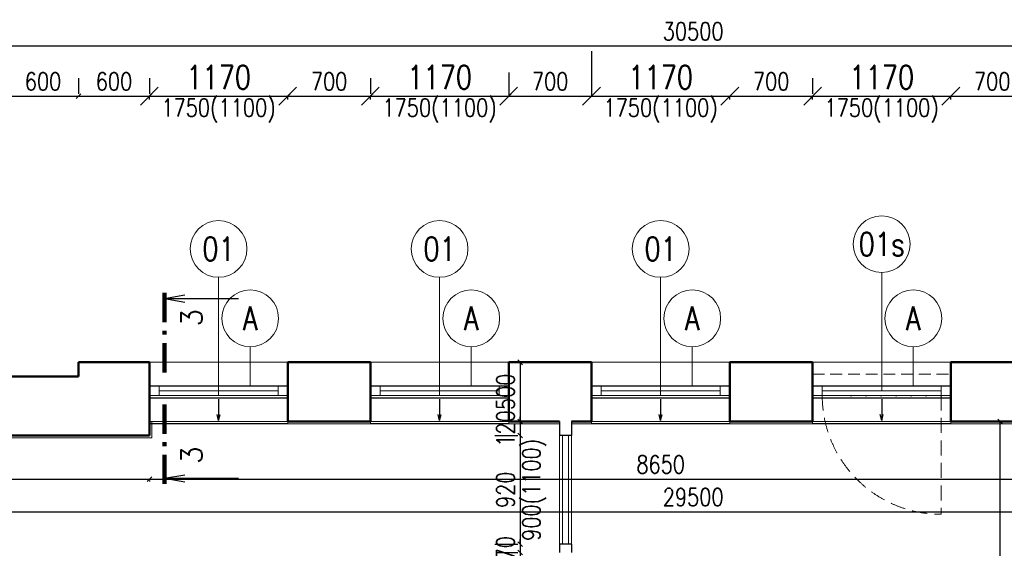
# Model space of a CAD drawing. Header units: millimetres. Extents: x -238874 to 551972, y -298952 to 658415.
# Tile 614 of 656: x 62200 to 70530, y 328753 to 333227. Entities that reach past the tile are written whole.
import ezdxf
from ezdxf.enums import TextEntityAlignment as Align

# ---------------------------------------------------------------- set-up
doc = ezdxf.new("R2010")
doc.units = ezdxf.units.MM
doc.header["$LTSCALE"] = 20
for name, pattern in [('DASHED', [0.75, 0.5, -0.25]), ('DOT', [6.35, 0, -6.35]), ('HIDDEN', [9.525, 6.35, -3.175])]:
    doc.linetypes.add(name, pattern=pattern)
for name, color, linetype in [('00_HEDVIKA _KRESBA', 1, 'Continuous'), ('ALP', 141, 'Continuous'), ('KOTY', 8, 'Continuous')]:
    doc.layers.add(name, color=color, linetype=linetype)
doc.layers.add('00_HEDVIKA_DEMOLICE', color=2, linetype='Continuous', lineweight=30, transparency=0.3)
doc.layers.add('CKOKNA OTEVÍRÁNÍ', color=51, linetype='HIDDEN', lineweight=18, transparency=0.5)
for name, color, linetype, lineweight in [('00_HEDVIKA_OBRYS', 1, 'Continuous', 50), ('CKBUBLINY', 1, 'Continuous', 18), ('CKBUBLINY DEMOLICE', 4, 'Continuous', 18), ('CKBUBLINY_POPIS', 3, 'Continuous', 25), ('CKKOTY', 3, 'Continuous', 18), ('CKOKNA', 30, 'Continuous', 18), ('CKSYMBOLY', 21, 'Continuous', 25), ('HEDVIKA_OKNA_PARAPET', 70, 'Continuous', 18), ('NOSNÉ', 8, 'Continuous', 50), ('PRUCHODY', 7, 'Continuous', 18)]:
    doc.layers.add(name, color=color, linetype=linetype, lineweight=lineweight)
doc.layers.add('CKDVERE_DORAZ', color=120, linetype='DOT', lineweight=25, plot=False)
doc.styles.add('SIMPLEX', font='SIMPLEX.shx', dxfattribs={"width": 0.8, "bigfont": 'CAD13.shx'})
doc.styles.get("Standard").update_dxf_attribs({"font": 'simplex.shx', "width": 0.8})
doc.dimstyles.new('CADKON', dxfattribs={"dimscale": 100, "dimtxt": 2, "dimasz": 1.5, "dimexe": 0, "dimexo": 2, "dimgap": 0.6, "dimtad": 1, "dimrnd": 1, "dimtxsty": 'Standard', "dimblk1": 'OBLIQUE', "dimblk2": 'OBLIQUE', "dimsah": 1, "dimcen": 2.5, "dimadec": 1, "dimazin": 2, "dimtfac": 1, "dimtix": 1, "dimtmove": 2, "dimatfit": 3, "dimldrblk": 'OPEN30', "dimfxl": 5, "dimtfill": 1, "dimtolj": 1, "dimarcsym": 0})
doc.dimstyles.new('CKA', dxfattribs={"dimtxt": 200, "dimasz": 40, "dimexe": 20, "dimexo": 0.2, "dimgap": 50, "dimtad": 1, "dimdec": 0, "dimrnd": 1, "dimzin": 0, "dimdsep": 46, "dimtxsty": 'Standard', "dimblk1": 'OBLIQUE', "dimblk2": 'OBLIQUE', "dimsah": 1, "dimcen": 0.09, "dimclrd": 253, "dimclre": 253, "dimclrt": 253, "dimadec": 0, "dimazin": 0, "dimtfac": 1, "dimtdec": 0, "dimtix": 1, "dimtmove": 2, "dimatfit": 3, "dimfxl": 1, "dimtolj": 1, "dimtzin": 0, "dimarcsym": 0})

# ---------------------------------------------------------------- blocks, each defined once
blk = doc.blocks.new('_OBLIQUE')
at = {"color": 0, "linetype": 'ByBlock'}
blk.add_line((-0.5, -0.5), (0.5, 0.5), dxfattribs=at)
blk = doc.blocks.new('*D3153')
at = {"layer": 'DEFPOINTS', "color": 0, "transparency": 16777216}
for p in [(82648, 329061.3), (53148, 328807), (82648, 328807)]:
    blk.add_point(p, dxfattribs=at)
at = {"layer": 'KOTY', "lineweight": -2, "transparency": 16777216}
for p, q in [((82648, 329187.8), (82648, 329081.3)), ((53148, 329061.3), (82648, 329061.3))]:
    blk.add_line(p, q, dxfattribs=at)
at = {"layer": 'KOTY', "lineweight": -2, "transparency": 16777216, "xscale": 40, "yscale": 40, "zscale": 40, "rotation": 180}
blk.add_blockref('_OBLIQUE', (53148, 329061.3), dxfattribs=at)
at = {"layer": 'KOTY', "lineweight": -2, "transparency": 16777216, "xscale": 40, "yscale": 40, "zscale": 40}
blk.add_blockref('_OBLIQUE', (82648, 329061.3), dxfattribs=at)
at = {"layer": 'KOTY', "transparency": 16777216, "insert": (67898, 329186.3), "char_height": 150, "attachment_point": 5, "style": 'SIMPLEX'}
blk.add_mtext('\\A1;29500', dxfattribs=at)
blk = doc.blocks.new('*D3155')
at = {"layer": 'DEFPOINTS', "color": 0, "transparency": 16777216}
for p in [(52648, 333003.2), (52648, 332230.8), (83148, 332230.8)]:
    blk.add_point(p, dxfattribs=at)
at = {"layer": 'KOTY', "lineweight": -2, "transparency": 16777216}
for p, q in [((52648, 332611.5), (52648, 333023.2)), ((83148, 333003.2), (52648, 333003.2))]:
    blk.add_line(p, q, dxfattribs=at)
at = {"layer": 'KOTY', "lineweight": -2, "transparency": 16777216, "xscale": 40, "yscale": 40, "zscale": 40, "rotation": 180}
blk.add_blockref('_OBLIQUE', (52648, 333003.2), dxfattribs=at)
at = {"layer": 'KOTY', "lineweight": -2, "transparency": 16777216, "xscale": 40, "yscale": 40, "zscale": 40}
blk.add_blockref('_OBLIQUE', (83148, 333003.2), dxfattribs=at)
at = {"layer": 'KOTY', "transparency": 16777216, "insert": (67898, 333128.2), "char_height": 150, "attachment_point": 5, "style": 'SIMPLEX'}
blk.add_mtext('\\A1;30500', dxfattribs=at)
blk = doc.blocks.new('*D3156')
at = {"layer": 'CKKOTY', "color": 0, "lineweight": -2, "transparency": 16777216}
for p, q in [((63298, 332550.8), (63298, 332579.3)), ((63298, 332579.3), (64468, 332579.3)), ((64468, 332550.8), (64468, 332579.3))]:
    blk.add_line(p, q, dxfattribs=at)
at = {"layer": 'DEFPOINTS', "color": 0, "transparency": 16777216}
for p in [(64468, 332579.3), (63298, 332350.8), (64468, 332350.8)]:
    blk.add_point(p, dxfattribs=at)
at = {"layer": 'CKKOTY', "color": 0, "lineweight": -2, "transparency": 16777216, "xscale": 150, "yscale": 150, "zscale": 150, "rotation": 180}
blk.add_blockref('_OBLIQUE', (63298, 332579.3), dxfattribs=at)
at = {"layer": 'CKKOTY', "color": 0, "lineweight": -2, "transparency": 16777216, "xscale": 150, "yscale": 150, "zscale": 150}
blk.add_blockref('_OBLIQUE', (64468, 332579.3), dxfattribs=at)
at = {"layer": 'CKKOTY', "color": 0, "transparency": 16777216, "insert": (63883, 332739.3), "char_height": 200, "attachment_point": 5, "bg_fill": 3, "box_fill_scale": 1.1, "bg_fill_color": 256, "bg_fill_true_color": 13158600, "bg_fill_transparency": 0}
blk.add_mtext('\\A1;1170', dxfattribs=at)
blk = doc.blocks.new('_Open30')
at = {"color": 0, "lineweight": -2}
for p, q in [((-1, 0.268), (0, 0)), ((0, 0), (-1, -0.268)), ((0, 0), (-1, 0))]:
    blk.add_line(p, q, dxfattribs=at)
blk = doc.blocks.new('*D3157')
at = {"layer": 'DEFPOINTS', "color": 0, "transparency": 16777216}
for p in [(63298, 329707), (71948, 329707), (71948, 329337.5)]:
    blk.add_point(p, dxfattribs=at)
at = {"layer": 'KOTY', "lineweight": -2, "transparency": 16777216}
for p, q in [((63298, 329337.5), (71948, 329337.5)), ((71948, 329326.2), (71948, 329317.5))]:
    blk.add_line(p, q, dxfattribs=at)
at = {"layer": 'KOTY', "lineweight": -2, "transparency": 16777216, "xscale": 40, "yscale": 40, "zscale": 40, "rotation": 180}
blk.add_blockref('_OBLIQUE', (63298, 329337.5), dxfattribs=at)
at = {"layer": 'KOTY', "lineweight": -2, "transparency": 16777216, "xscale": 40, "yscale": 40, "zscale": 40}
blk.add_blockref('_OBLIQUE', (71948, 329337.5), dxfattribs=at)
at = {"layer": 'KOTY', "transparency": 16777216, "insert": (67623, 329462.5), "char_height": 150, "attachment_point": 5, "style": 'SIMPLEX'}
blk.add_mtext('\\A1;8650', dxfattribs=at)
blk = doc.blocks.new('*D3161')
at = {"layer": 'DEFPOINTS', "color": 0, "transparency": 16777216}
for p in [(63298, 329707), (63298, 329337.5), (53148, 328807)]:
    blk.add_point(p, dxfattribs=at)
at = {"layer": 'KOTY', "lineweight": -2, "transparency": 16777216}
for p, q in [((53148, 329337.5), (63298, 329337.5)), ((63298, 329326.2), (63298, 329317.5))]:
    blk.add_line(p, q, dxfattribs=at)
at = {"layer": 'KOTY', "lineweight": -2, "transparency": 16777216, "xscale": 40, "yscale": 40, "zscale": 40, "rotation": 180}
blk.add_blockref('_OBLIQUE', (53148, 329337.5), dxfattribs=at)
at = {"layer": 'KOTY', "lineweight": -2, "transparency": 16777216, "xscale": 40, "yscale": 40, "zscale": 40}
blk.add_blockref('_OBLIQUE', (63298, 329337.5), dxfattribs=at)
at = {"layer": 'KOTY', "transparency": 16777216, "insert": (58223, 329462.5), "char_height": 150, "attachment_point": 5, "style": 'SIMPLEX'}
blk.add_mtext('\\A1;10150', dxfattribs=at)
blk = doc.blocks.new('*D3185')
at = {"layer": 'DEFPOINTS', "color": 0, "transparency": 16777216}
for p in [(63298, 332579.3), (62698, 332350.8), (63298, 332350.8)]:
    blk.add_point(p, dxfattribs=at)
at = {"layer": 'KOTY', "lineweight": -2, "transparency": 16777216}
for p, q in [((63298, 332731.5), (63298, 332599.3)), ((62698, 332579.3), (63298, 332579.3))]:
    blk.add_line(p, q, dxfattribs=at)
at = {"layer": 'KOTY', "lineweight": -2, "transparency": 16777216, "xscale": 40, "yscale": 40, "zscale": 40, "rotation": 180}
blk.add_blockref('_OBLIQUE', (62698, 332579.3), dxfattribs=at)
at = {"layer": 'KOTY', "lineweight": -2, "transparency": 16777216, "xscale": 40, "yscale": 40, "zscale": 40}
blk.add_blockref('_OBLIQUE', (63298, 332579.3), dxfattribs=at)
at = {"layer": 'KOTY', "transparency": 16777216, "insert": (62998, 332704.3), "char_height": 150, "attachment_point": 5, "style": 'SIMPLEX'}
blk.add_mtext('\\A1;600', dxfattribs=at)
blk = doc.blocks.new('*D3186')
at = {"layer": 'DEFPOINTS', "color": 0, "transparency": 16777216}
for p in [(62698, 332579.3), (62698, 332350.8), (62098, 332230.8)]:
    blk.add_point(p, dxfattribs=at)
at = {"layer": 'KOTY', "lineweight": -2, "transparency": 16777216}
for p, q in [((62698, 332731.5), (62698, 332599.3)), ((62098, 332579.3), (62698, 332579.3))]:
    blk.add_line(p, q, dxfattribs=at)
at = {"layer": 'KOTY', "lineweight": -2, "transparency": 16777216, "xscale": 40, "yscale": 40, "zscale": 40, "rotation": 180}
blk.add_blockref('_OBLIQUE', (62098, 332579.3), dxfattribs=at)
at = {"layer": 'KOTY', "lineweight": -2, "transparency": 16777216, "xscale": 40, "yscale": 40, "zscale": 40}
blk.add_blockref('_OBLIQUE', (62698, 332579.3), dxfattribs=at)
at = {"layer": 'KOTY', "transparency": 16777216, "insert": (62398, 332704.3), "char_height": 150, "attachment_point": 5, "style": 'SIMPLEX'}
blk.add_mtext('\\A1;600', dxfattribs=at)
blk = doc.blocks.new('*D3191')
at = {"layer": 'DEFPOINTS', "color": 0, "transparency": 16777216}
for p in [(66599.7, 329708), (66435.6, 328788), (66599.7, 328788)]:
    blk.add_point(p, dxfattribs=at)
at = {"layer": 'KOTY', "lineweight": -2, "transparency": 16777216}
for p, q in [((66435.6, 329708), (66435.6, 328788)), ((66218.9, 328788), (66415.6, 328788))]:
    blk.add_line(p, q, dxfattribs=at)
at = {"layer": 'KOTY', "lineweight": -2, "transparency": 16777216, "xscale": 40, "yscale": 40, "zscale": 40}
for p, rotation in [((66435.6, 329708), 90), ((66435.6, 328788), 270)]:
    blk.add_blockref('_OBLIQUE', p, dxfattribs=dict(at, rotation=rotation))
at = {"layer": 'KOTY', "transparency": 16777216, "insert": (66310.6, 329248), "char_height": 150, "attachment_point": 5, "rotation": 90, "style": 'SIMPLEX'}
blk.add_mtext('\\A1;920', dxfattribs=at)
blk = doc.blocks.new('*D3198')
at = {"layer": 'DEFPOINTS', "color": 0, "transparency": 16777216}
for p in [(66599.7, 328788), (66435.6, 328718), (66624.7, 328718)]:
    blk.add_point(p, dxfattribs=at)
at = {"layer": 'KOTY', "lineweight": -2, "transparency": 16777216}
for p, q in [((66435.6, 328788), (66435.6, 328828)), ((66435.6, 328788), (66435.6, 328718)), ((66243.9, 328718), (66415.6, 328718)), ((66435.6, 328718), (66435.6, 328678))]:
    blk.add_line(p, q, dxfattribs=at)
at = {"layer": 'KOTY', "lineweight": -2, "transparency": 16777216, "xscale": 40, "yscale": 40, "zscale": 40}
for p, rotation in [((66435.6, 328788), 270), ((66435.6, 328718), 90)]:
    blk.add_blockref('_OBLIQUE', p, dxfattribs=dict(at, rotation=rotation))
at = {"layer": 'KOTY', "transparency": 16777216, "insert": (66310.6, 328753), "char_height": 150, "attachment_point": 5, "rotation": 90, "style": 'SIMPLEX'}
blk.add_mtext('\\A1;70', dxfattribs=at)
blk = doc.blocks.new('*D3212')
at = {"layer": 'CKKOTY', "color": 0, "lineweight": -2, "transparency": 16777216}
for p, q in [((67038, 332779.3), (67038, 332579.3)), ((67038, 332579.3), (68208, 332579.3)), ((68208, 332550.8), (68208, 332579.3))]:
    blk.add_line(p, q, dxfattribs=at)
at = {"layer": 'DEFPOINTS', "color": 0, "transparency": 16777216}
for p in [(67038, 332579.3), (68208, 332579.3), (68208, 332350.8)]:
    blk.add_point(p, dxfattribs=at)
at = {"layer": 'CKKOTY', "color": 0, "lineweight": -2, "transparency": 16777216, "xscale": 150, "yscale": 150, "zscale": 150, "rotation": 180}
blk.add_blockref('_OBLIQUE', (67038, 332579.3), dxfattribs=at)
at = {"layer": 'CKKOTY', "color": 0, "lineweight": -2, "transparency": 16777216, "xscale": 150, "yscale": 150, "zscale": 150}
blk.add_blockref('_OBLIQUE', (68208, 332579.3), dxfattribs=at)
at = {"layer": 'CKKOTY', "color": 0, "transparency": 16777216, "insert": (67623, 332739.3), "char_height": 200, "attachment_point": 5, "bg_fill": 3, "box_fill_scale": 1.1, "bg_fill_color": 256, "bg_fill_true_color": 13158600, "bg_fill_transparency": 0}
blk.add_mtext('\\A1;1170', dxfattribs=at)
blk = doc.blocks.new('*D3213')
at = {"layer": 'DEFPOINTS', "color": 0, "transparency": 16777216}
for p in [(66169.7, 329827), (66435.6, 329708), (66599.7, 329708)]:
    blk.add_point(p, dxfattribs=at)
at = {"layer": 'KOTY', "lineweight": -2, "transparency": 16777216}
for p, q in [((66435.6, 329827), (66435.6, 329867)), ((66435.6, 329827), (66435.6, 329708)), ((66218.9, 329708), (66415.6, 329708)), ((66435.6, 329708), (66435.6, 329668))]:
    blk.add_line(p, q, dxfattribs=at)
at = {"layer": 'KOTY', "lineweight": -2, "transparency": 16777216, "xscale": 40, "yscale": 40, "zscale": 40}
for p, rotation in [((66435.6, 329827), 270), ((66435.6, 329708), 90)]:
    blk.add_blockref('_OBLIQUE', p, dxfattribs=dict(at, rotation=rotation))
at = {"layer": 'KOTY', "transparency": 16777216, "insert": (66310.6, 329767.5), "char_height": 150, "attachment_point": 5, "rotation": 90, "style": 'SIMPLEX'}
blk.add_mtext('\\A1;120', dxfattribs=at)
blk = doc.blocks.new('*D3214')
at = {"layer": 'DEFPOINTS', "color": 0, "transparency": 16777216}
for p in [(66169.7, 330327), (66169.7, 329827), (66435.6, 329827)]:
    blk.add_point(p, dxfattribs=at)
at = {"layer": 'KOTY', "lineweight": -2, "transparency": 16777216}
for p, q in [((66435.6, 330327), (66435.6, 329827)), ((66550.5, 329827), (66455.6, 329827))]:
    blk.add_line(p, q, dxfattribs=at)
at = {"layer": 'KOTY', "lineweight": -2, "transparency": 16777216, "xscale": 40, "yscale": 40, "zscale": 40}
for p, rotation in [((66435.6, 330327), 90), ((66435.6, 329827), 270)]:
    blk.add_blockref('_OBLIQUE', p, dxfattribs=dict(at, rotation=rotation))
at = {"layer": 'KOTY', "transparency": 16777216, "insert": (66310.6, 330077), "char_height": 150, "attachment_point": 5, "rotation": 90, "style": 'SIMPLEX'}
blk.add_mtext('\\A1;500', dxfattribs=at)
blk = doc.blocks.new('*D3215')
at = {"layer": 'DEFPOINTS', "color": 0, "transparency": 16777216}
for p in [(66338, 332579.3), (67038, 332579.3), (67038, 332579.3)]:
    blk.add_point(p, dxfattribs=at)
at = {"layer": 'KOTY', "lineweight": -2, "transparency": 16777216}
for p, q in [((67038, 332960.1), (67038, 332599.3)), ((66338, 332579.3), (67038, 332579.3))]:
    blk.add_line(p, q, dxfattribs=at)
at = {"layer": 'KOTY', "lineweight": -2, "transparency": 16777216, "xscale": 40, "yscale": 40, "zscale": 40, "rotation": 180}
blk.add_blockref('_OBLIQUE', (66338, 332579.3), dxfattribs=at)
at = {"layer": 'KOTY', "lineweight": -2, "transparency": 16777216, "xscale": 40, "yscale": 40, "zscale": 40}
blk.add_blockref('_OBLIQUE', (67038, 332579.3), dxfattribs=at)
at = {"layer": 'KOTY', "transparency": 16777216, "insert": (66688, 332704.3), "char_height": 150, "attachment_point": 5, "style": 'SIMPLEX'}
blk.add_mtext('\\A1;700', dxfattribs=at)
blk = doc.blocks.new('*D3216')
at = {"layer": 'CKKOTY', "color": 0, "lineweight": -2, "transparency": 16777216}
for p, q in [((66338, 332779.3), (66338, 332579.3)), ((65168, 332550.8), (65168, 332579.3)), ((65168, 332579.3), (66338, 332579.3))]:
    blk.add_line(p, q, dxfattribs=at)
at = {"layer": 'DEFPOINTS', "color": 0, "transparency": 16777216}
for p in [(66338, 332579.3), (66338, 332579.3), (65168, 332350.8)]:
    blk.add_point(p, dxfattribs=at)
at = {"layer": 'CKKOTY', "color": 0, "lineweight": -2, "transparency": 16777216, "xscale": 150, "yscale": 150, "zscale": 150, "rotation": 180}
blk.add_blockref('_OBLIQUE', (65168, 332579.3), dxfattribs=at)
at = {"layer": 'CKKOTY', "color": 0, "lineweight": -2, "transparency": 16777216, "xscale": 150, "yscale": 150, "zscale": 150}
blk.add_blockref('_OBLIQUE', (66338, 332579.3), dxfattribs=at)
at = {"layer": 'CKKOTY', "color": 0, "transparency": 16777216, "insert": (65753, 332739.3), "char_height": 200, "attachment_point": 5, "bg_fill": 3, "box_fill_scale": 1.1, "bg_fill_color": 256, "bg_fill_true_color": 13158600, "bg_fill_transparency": 0}
blk.add_mtext('\\A1;1170', dxfattribs=at)
blk = doc.blocks.new('*D3217')
at = {"layer": 'DEFPOINTS', "color": 0, "transparency": 16777216}
for p in [(65168, 332579.3), (64468, 332350.8), (65168, 332350.8)]:
    blk.add_point(p, dxfattribs=at)
at = {"layer": 'KOTY', "lineweight": -2, "transparency": 16777216}
for p, q in [((65168, 332731.5), (65168, 332599.3)), ((64468, 332579.3), (65168, 332579.3))]:
    blk.add_line(p, q, dxfattribs=at)
at = {"layer": 'KOTY', "lineweight": -2, "transparency": 16777216, "xscale": 40, "yscale": 40, "zscale": 40, "rotation": 180}
blk.add_blockref('_OBLIQUE', (64468, 332579.3), dxfattribs=at)
at = {"layer": 'KOTY', "lineweight": -2, "transparency": 16777216, "xscale": 40, "yscale": 40, "zscale": 40}
blk.add_blockref('_OBLIQUE', (65168, 332579.3), dxfattribs=at)
at = {"layer": 'KOTY', "transparency": 16777216, "insert": (64818, 332704.3), "char_height": 150, "attachment_point": 5, "style": 'SIMPLEX'}
blk.add_mtext('\\A1;700', dxfattribs=at)
blk = doc.blocks.new('*D3219')
at = {"layer": 'DEFPOINTS', "color": 0, "transparency": 16777216}
for p in [(70778, 332579.3), (70078, 332350.8), (70778, 332350.8)]:
    blk.add_point(p, dxfattribs=at)
at = {"layer": 'KOTY', "lineweight": -2, "transparency": 16777216}
for p, q in [((70778, 332731.5), (70778, 332599.3)), ((70078, 332579.3), (70778, 332579.3))]:
    blk.add_line(p, q, dxfattribs=at)
at = {"layer": 'KOTY', "lineweight": -2, "transparency": 16777216, "xscale": 40, "yscale": 40, "zscale": 40, "rotation": 180}
blk.add_blockref('_OBLIQUE', (70078, 332579.3), dxfattribs=at)
at = {"layer": 'KOTY', "lineweight": -2, "transparency": 16777216, "xscale": 40, "yscale": 40, "zscale": 40}
blk.add_blockref('_OBLIQUE', (70778, 332579.3), dxfattribs=at)
at = {"layer": 'KOTY', "transparency": 16777216, "insert": (70428, 332704.3), "char_height": 150, "attachment_point": 5, "style": 'SIMPLEX'}
blk.add_mtext('\\A1;700', dxfattribs=at)
blk = doc.blocks.new('*D3220')
at = {"layer": 'CKKOTY', "color": 0, "lineweight": -2, "transparency": 16777216}
for p, q in [((68908, 332550.8), (68908, 332579.3)), ((68908, 332579.3), (70078, 332579.3)), ((70078, 332550.8), (70078, 332579.3))]:
    blk.add_line(p, q, dxfattribs=at)
at = {"layer": 'DEFPOINTS', "color": 0, "transparency": 16777216}
for p in [(70078, 332579.3), (68908, 332350.8), (70078, 332350.8)]:
    blk.add_point(p, dxfattribs=at)
at = {"layer": 'CKKOTY', "color": 0, "lineweight": -2, "transparency": 16777216, "xscale": 150, "yscale": 150, "zscale": 150, "rotation": 180}
blk.add_blockref('_OBLIQUE', (68908, 332579.3), dxfattribs=at)
at = {"layer": 'CKKOTY', "color": 0, "lineweight": -2, "transparency": 16777216, "xscale": 150, "yscale": 150, "zscale": 150}
blk.add_blockref('_OBLIQUE', (70078, 332579.3), dxfattribs=at)
at = {"layer": 'CKKOTY', "color": 0, "transparency": 16777216, "insert": (69493, 332739.3), "char_height": 200, "attachment_point": 5, "bg_fill": 3, "box_fill_scale": 1.1, "bg_fill_color": 256, "bg_fill_true_color": 13158600, "bg_fill_transparency": 0}
blk.add_mtext('\\A1;1170', dxfattribs=at)
blk = doc.blocks.new('*D3221')
at = {"layer": 'DEFPOINTS', "color": 0, "transparency": 16777216}
for p in [(68908, 332579.3), (68208, 332350.8), (68908, 332350.8)]:
    blk.add_point(p, dxfattribs=at)
at = {"layer": 'KOTY', "lineweight": -2, "transparency": 16777216}
for p, q in [((68908, 332731.5), (68908, 332599.3)), ((68208, 332579.3), (68908, 332579.3))]:
    blk.add_line(p, q, dxfattribs=at)
at = {"layer": 'KOTY', "lineweight": -2, "transparency": 16777216, "xscale": 40, "yscale": 40, "zscale": 40, "rotation": 180}
blk.add_blockref('_OBLIQUE', (68208, 332579.3), dxfattribs=at)
at = {"layer": 'KOTY', "lineweight": -2, "transparency": 16777216, "xscale": 40, "yscale": 40, "zscale": 40}
blk.add_blockref('_OBLIQUE', (68908, 332579.3), dxfattribs=at)
at = {"layer": 'KOTY', "transparency": 16777216, "insert": (68558, 332704.3), "char_height": 150, "attachment_point": 5, "style": 'SIMPLEX'}
blk.add_mtext('\\A1;700', dxfattribs=at)
blk = doc.blocks.new('rez1_dl')
for q in [(-0.122, -0.689), (0, -2.5), (0.122, -0.689)]:
    blk.add_line((0, 0), q)
at = {"const_width": 0.14}
for points in [[(-0.196, 0), (0.804, 0)], [(1.084, 0), (1.224, 0)], [(1.504, 0), (2.504, 0)]]:
    blk.add_lwpolyline(points, dxfattribs=at)
blk.add_attdef('A2', (0.397, -0.451), '', height=0.7, rotation=270)
blk.add_attdef('A1', (0.422, -1.145), '', height=0.7)
blk = doc.blocks.new('*U3302')
at = {"color": 0, "linetype": 'ByBlock', "lineweight": -2}
for p, q in [((-225, 0), (-80, 0)), ((225, 0), (103, 30)), ((225, 0), (103, -30)), ((-80, 0), (27, 0)), ((27, 0), (225, 0))]:
    blk.add_line(p, q, dxfattribs=at)
at = {"color": 0, "linetype": 'Continuous', "lineweight": -2, "flags": 8}
blk.add_attdef('SPÁD', text='', height=100, dxfattribs=at).set_placement((0, 40), align=Align.CENTER)
blk = doc.blocks.new('CK_BUBBLE_1_0_0')
at = {"color": 0, "linetype": 'ByBlock', "lineweight": -2}
blk.add_circle((0, 0), 1, dxfattribs=at)

msp = doc.modelspace()

# ---------------------------------------------------------------- linework, layer by layer
at = {"color": 253, "linetype": 'ByBlock'}
for p, q in [((70460.188, 329826.983), (70516.188, 329826.983)), ((70516.188, 329806.983), (70476.188, 329846.983)), ((70496.188, 319586.983), (70496.188, 329826.983))]:
    msp.add_line(p, q, dxfattribs=at)
at = {"layer": '00_HEDVIKA _KRESBA'}
for p, q in [((64467.962, 329806.983), (63297.962, 329806.983)), ((66337.962, 329806.983), (65167.962, 329806.983)), ((68207.962, 329806.983), (67037.962, 329806.983)), ((70077.962, 329806.983), (68907.962, 329806.983))]:
    msp.add_line(p, q, dxfattribs=at)
at = {"layer": '00_HEDVIKA_DEMOLICE'}
for p, q in [((63297.962, 330126.983), (64467.962, 330126.983)), ((65167.962, 330126.983), (66337.962, 330126.983)), ((67037.962, 330126.983), (68207.962, 330126.983)), ((68907.962, 330126.983), (70077.962, 330126.983)), ((63297.962, 330026.983), (64467.962, 330026.983)), ((65167.962, 330026.983), (66337.962, 330026.983)), ((67037.962, 330026.983), (68207.962, 330026.983)), ((68907.962, 330026.983), (70077.962, 330026.983))]:
    msp.add_line(p, q, dxfattribs=at)
at = {"layer": '00_HEDVIKA_OBRYS'}
for points in [[(63297.962, 330126.983), (63297.962, 329826.983)], [(64467.962, 330126.983), (64467.962, 329826.983)], [(65167.962, 330126.983), (65167.962, 329826.983)], [(66337.962, 330126.983), (66337.962, 329826.983)], [(67037.962, 330126.983), (67037.962, 329826.983)], [(68207.962, 330126.983), (68207.962, 329826.983)], [(68907.962, 330126.983), (68907.962, 329826.983)], [(70077.962, 330126.983), (70077.962, 329826.983)]]:
    msp.add_lwpolyline(points, dxfattribs=at)
at = {"layer": 'ALP'}
for p, q in [((66767.962, 329826.983), (66767.962, 329707.983)), ((66767.962, 329826.983), (66767.962, 329707.983)), ((66867.962, 329826.983), (66867.962, 329707.983)), ((66867.962, 329826.983), (66867.962, 329707.983)), ((66867.962, 329707.983), (66767.962, 329707.983)), ((66867.962, 329707.983), (66767.962, 329707.983)), ((66767.962, 328787.983), (66767.962, 328717.983)), ((66867.962, 328787.983), (66767.962, 328787.983)), ((66867.962, 328787.983), (66767.962, 328787.983)), ((66767.962, 328787.983), (66767.962, 328717.983)), ((66867.962, 328787.983), (66867.962, 328717.983)), ((66867.962, 328787.983), (66867.962, 328717.983))]:
    msp.add_line(p, q, dxfattribs=at)
at = {"layer": 'CKBUBLINY'}
for p, q in [((63882.962, 331046.983), (63882.962, 330046.983)), ((65752.962, 331046.983), (65752.962, 330046.983)), ((67622.962, 331046.983), (67622.962, 330046.983)), ((69492.962, 331086.983), (69492.962, 330086.983))]:
    msp.add_line(p, q, dxfattribs=at)
at = {"layer": 'CKBUBLINY DEMOLICE'}
for p, q in [((64150.573, 330459.198), (64150.573, 330126.983)), ((66020.573, 330459.198), (66020.573, 330126.983)), ((67890.573, 330459.198), (67890.573, 330126.983)), ((69760.573, 330459.198), (69760.573, 330126.983))]:
    msp.add_line(p, q, dxfattribs=at)
at = {"layer": 'CKDVERE_DORAZ'}
msp.add_line((69995.962, 330046.983), (68989.962, 330046.983), dxfattribs=at)
at = {"layer": 'CKOKNA', "linetype": 'DASHED', "ltscale": 10}
msp.add_line((68907.962, 330226.983), (70077.962, 330226.983), dxfattribs=at)
at = {"layer": 'CKOKNA'}
for p, q in [((63379.962, 330126.983), (63297.962, 330126.983)), ((63297.962, 330126.983), (63297.962, 330046.983)), ((63379.962, 330126.983), (64385.962, 330126.983)), ((63379.962, 330126.983), (63379.962, 330046.983)), ((64385.962, 330126.983), (64385.962, 330046.983)), ((64385.962, 330126.983), (64467.962, 330126.983)), ((64467.962, 330126.983), (64467.962, 330046.983)), ((65249.962, 330126.983), (65167.962, 330126.983)), ((65167.962, 330126.983), (65167.962, 330046.983)), ((65249.962, 330126.983), (66255.962, 330126.983)), ((65249.962, 330126.983), (65249.962, 330046.983)), ((66255.962, 330126.983), (66255.962, 330046.983)), ((66255.962, 330126.983), (66337.962, 330126.983)), ((66337.962, 330126.983), (66337.962, 330046.983)), ((67119.962, 330126.983), (67037.962, 330126.983)), ((67037.962, 330126.983), (67037.962, 330046.983)), ((67119.962, 330126.983), (68125.962, 330126.983)), ((67119.962, 330126.983), (67119.962, 330046.983)), ((68125.962, 330126.983), (68125.962, 330046.983)), ((68125.962, 330126.983), (68207.962, 330126.983)), ((68207.962, 330126.983), (68207.962, 330046.983)), ((68989.962, 330126.983), (68907.962, 330126.983)), ((68907.962, 330126.983), (68907.962, 330046.983)), ((68989.962, 330126.983), (69995.962, 330126.983)), ((68989.962, 330126.983), (68989.962, 330046.983)), ((69995.962, 330126.983), (69995.962, 330046.983)), ((69995.962, 330126.983), (70077.962, 330126.983)), ((70077.962, 330126.983), (70077.962, 330046.983)), ((63379.962, 330046.983), (63297.962, 330046.983)), ((63379.962, 330086.983), (64385.962, 330086.983)), ((63379.962, 330046.983), (64385.962, 330046.983)), ((64385.962, 330046.983), (64467.962, 330046.983)), ((65249.962, 330046.983), (65167.962, 330046.983)), ((65249.962, 330086.983), (66255.962, 330086.983)), ((65249.962, 330046.983), (66255.962, 330046.983)), ((66255.962, 330046.983), (66337.962, 330046.983)), ((67119.962, 330046.983), (67037.962, 330046.983)), ((67119.962, 330086.983), (68125.962, 330086.983)), ((67119.962, 330046.983), (68125.962, 330046.983)), ((68125.962, 330046.983), (68207.962, 330046.983)), ((68989.962, 330046.983), (68907.962, 330046.983)), ((68989.962, 330086.983), (69995.962, 330086.983)), ((68989.962, 330046.983), (69995.962, 330046.983)), ((69995.962, 330046.983), (70077.962, 330046.983))]:
    msp.add_line(p, q, dxfattribs=at)
at = {"layer": 'CKOKNA OTEVÍRÁNÍ'}
msp.add_line((69995.962, 330046.983), (69995.962, 329040.983), dxfattribs=at)
msp.add_arc((69995.962, 330046.983), 1006, 180, 270, dxfattribs=at)
at = {"layer": 'DEFPOINTS', "color": 0, "linetype": 'ByBlock'}
for p in [(70022.975, 329826.983), (70496.188, 329826.983)]:
    msp.add_point(p, dxfattribs=at)
at = {"layer": 'HEDVIKA_OKNA_PARAPET'}
for p, q in [((64467.962, 329826.983), (63297.962, 329826.983)), ((65167.962, 329826.983), (66337.962, 329826.983)), ((67037.962, 329826.983), (68207.962, 329826.983)), ((68907.962, 329826.983), (70077.962, 329826.983))]:
    msp.add_line(p, q, dxfattribs=at)
at = {"layer": 'NOSNÉ'}
for p, q in [((62697.962, 330206.983), (62697.962, 330326.983)), ((63297.962, 330326.983), (62697.962, 330326.983)), ((63297.962, 329826.983), (63297.962, 330326.983)), ((64467.962, 329826.983), (64467.962, 330326.983)), ((65167.962, 330326.983), (64467.962, 330326.983)), ((65167.962, 329826.983), (65167.962, 330326.983)), ((66337.962, 330126.983), (66337.962, 330326.983)), ((66337.962, 329826.983), (66337.962, 330326.983)), ((67037.962, 330326.983), (66337.962, 330326.983)), ((67037.962, 329826.983), (67037.962, 330326.983)), ((68207.962, 330126.983), (68207.962, 330326.983)), ((68207.962, 329826.983), (68207.962, 330326.983)), ((68907.962, 330326.983), (68207.962, 330326.983)), ((68907.962, 329826.983), (68907.962, 330326.983)), ((70077.962, 330126.983), (70077.962, 330326.983)), ((70077.962, 329826.983), (70077.962, 330326.983)), ((70077.962, 329826.983), (70077.962, 330326.983)), ((70777.962, 330326.983), (70077.962, 330326.983)), ((62097.962, 330206.983), (62697.962, 330206.983)), ((63297.962, 329826.983), (63297.962, 329706.983)), ((65167.962, 329826.983), (64467.962, 329826.983)), ((66767.962, 329826.983), (66337.962, 329826.983)), ((67037.962, 329826.983), (66867.962, 329826.983)), ((68907.962, 329826.983), (68207.962, 329826.983)), ((70777.962, 329826.983), (70077.962, 329826.983)), ((63297.962, 329706.983), (62097.962, 329706.983))]:
    msp.add_line(p, q, dxfattribs=at)
at = {"layer": 'PRUCHODY'}
for p, q in [((63297.962, 330326.983), (62697.962, 330326.983)), ((62697.962, 330326.983), (62697.962, 330206.983)), ((64467.962, 330326.983), (63297.962, 330326.983)), ((63297.962, 330206.983), (63297.962, 330326.983)), ((64467.962, 330126.983), (64467.962, 330326.983)), ((65167.962, 330326.983), (66337.962, 330326.983)), ((67037.962, 330326.983), (68207.962, 330326.983)), ((68907.962, 330326.983), (70077.962, 330326.983)), ((63317.962, 329826.983), (63317.962, 329686.983)), ((64467.962, 329826.983), (64467.962, 329806.983)), ((65167.962, 329806.983), (64467.962, 329806.983)), ((65167.962, 329806.983), (65167.962, 329826.983)), ((66337.962, 329806.983), (66337.962, 329826.983)), ((66767.962, 329806.983), (66337.962, 329806.983)), ((67037.962, 329806.983), (66867.962, 329806.983)), ((67037.962, 329806.983), (67037.962, 329826.983)), ((68207.962, 329806.983), (68207.962, 329826.983)), ((68907.962, 329806.983), (68207.962, 329806.983)), ((68907.962, 329806.983), (68907.962, 329826.983)), ((70077.962, 329806.983), (70077.962, 329826.983)), ((70777.962, 329806.983), (70077.962, 329806.983)), ((66767.962, 328787.983), (66767.962, 329707.983)), ((66792.962, 329707.983), (66792.962, 328787.983)), ((66842.962, 329707.983), (66842.962, 328787.983)), ((66867.962, 329707.983), (66867.962, 328787.983)), ((63317.962, 329686.983), (62097.962, 329686.983))]:
    msp.add_line(p, q, dxfattribs=at)

# ---------------------------------------------------------------- block references
at = {"layer": 'CKBUBLINY'}
ref = msp.add_blockref('CK_BUBBLE_1_0_0', (63882.962, 331286.983), dxfattribs=dict(at, xscale=240, yscale=240, zscale=240))
ref.add_attrib('NUM1', '01', dxfattribs={"layer": 'CKBUBLINY_POPIS', "height": 200, "width": 0.8, "flags": 8}).set_placement((63882.962, 331286.983), align=Align.MIDDLE_CENTER)
ref = msp.add_blockref('CK_BUBBLE_1_0_0', (65752.962, 331286.983), dxfattribs=dict(at, xscale=240, yscale=240, zscale=240))
ref.add_attrib('NUM1', '01', dxfattribs={"layer": 'CKBUBLINY_POPIS', "height": 200, "width": 0.8, "flags": 8}).set_placement((65752.962, 331286.983), align=Align.MIDDLE_CENTER)
ref = msp.add_blockref('CK_BUBBLE_1_0_0', (67622.962, 331286.983), dxfattribs=dict(at, xscale=240, yscale=240, zscale=240))
ref.add_attrib('NUM1', '01', dxfattribs={"layer": 'CKBUBLINY_POPIS', "height": 200, "width": 0.8, "flags": 8}).set_placement((67622.962, 331286.983), align=Align.MIDDLE_CENTER)
ref = msp.add_blockref('CK_BUBBLE_1_0_0', (69492.962, 331326.983), dxfattribs=dict(at, xscale=240, yscale=240, zscale=240))
ref.add_attrib('NUM1', '01s', dxfattribs={"layer": 'CKBUBLINY_POPIS', "height": 200, "width": 0.8, "flags": 8}).set_placement((69492.962, 331326.983), align=Align.MIDDLE_CENTER)
at = {"layer": 'CKBUBLINY DEMOLICE'}
ref = msp.add_blockref('CK_BUBBLE_1_0_0', (64150.573, 330699.198), dxfattribs=dict(at, xscale=240, yscale=240, zscale=240))
ref.add_attrib('NUM1', 'A', dxfattribs={"height": 200, "width": 0.8, "flags": 8}).set_placement((64150.573, 330699.198), align=Align.MIDDLE_CENTER)
ref = msp.add_blockref('CK_BUBBLE_1_0_0', (66020.573, 330699.198), dxfattribs=dict(at, xscale=240, yscale=240, zscale=240))
ref.add_attrib('NUM1', 'A', dxfattribs={"height": 200, "width": 0.8, "flags": 8}).set_placement((66020.573, 330699.198), align=Align.MIDDLE_CENTER)
ref = msp.add_blockref('CK_BUBBLE_1_0_0', (67890.573, 330699.198), dxfattribs=dict(at, xscale=240, yscale=240, zscale=240))
ref.add_attrib('NUM1', 'A', dxfattribs={"height": 200, "width": 0.8, "flags": 8}).set_placement((67890.573, 330699.198), align=Align.MIDDLE_CENTER)
ref = msp.add_blockref('CK_BUBBLE_1_0_0', (69760.573, 330699.198), dxfattribs=dict(at, xscale=240, yscale=240, zscale=240))
ref.add_attrib('NUM1', 'A', dxfattribs={"height": 200, "width": 0.8, "flags": 8}).set_placement((69760.573, 330699.198), align=Align.MIDDLE_CENTER)
at = {"layer": 'CKSYMBOLY'}
ref = msp.add_blockref('rez1_dl', (63425.336, 330866.562), dxfattribs=dict(at, xscale=-250, yscale=250, zscale=250, rotation=90))
ref.add_attrib('A1', '3', (63742.654, 330629.026), dxfattribs={"layer": '0', "height": 175, "rotation": 90})
ref = msp.add_blockref('rez1_dl', (63425.336, 329345.432), dxfattribs=dict(at, xscale=250, yscale=250, zscale=250, rotation=90.00000000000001))
ref.add_attrib('A1', '3', (63742.654, 329466.302), dxfattribs={"layer": '0', "height": 175, "rotation": 90})
at = {"layer": 'CKSYMBOLY', "xscale": 0.4, "yscale": 0.4, "zscale": 0.4, "rotation": 269.9999999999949}
for p in [(63883.087, 329925.689), (65753.087, 329925.689), (67623.087, 329925.689), (69493.087, 329925.689)]:
    msp.add_blockref('*U3302', p, dxfattribs=at)

# ---------------------------------------------------------------- texts
at = {"color": 253, "linetype": 'ByBlock', "insert": (66554.348, 329247.983), "char_height": 150, "attachment_point": 5, "rotation": 90, "style": 'SIMPLEX'}
msp.add_mtext('900(1100)', dxfattribs=at)

# ---------------------------------------------------------------- dimensions: what is measured, and where the dimension line sits
at = {"layer": 'KOTY'}
for base, p1, p2, text, picture, middle in [((52647.962, 333003.247), (83147.962, 332230.758), (52647.962, 332230.758), '30500', '*D3155', (67897.962, 333128.247)), ((62697.962, 332579.297), (62097.962, 332230.758), (62697.962, 332350.758), '600', '*D3186', (62397.962, 332704.297)), ((70777.962, 332579.297), (70077.962, 332350.758), (70777.962, 332350.758), '700', '*D3219', (70427.962, 332704.297)), ((63297.962, 329337.495), (53147.962, 328806.983), (63297.962, 329706.983), '10150', '*D3161', (58222.962, 329462.495)), ((71947.962, 329337.495), (63297.962, 329706.983), (71947.962, 329706.983), '8650', '*D3157', (67622.962, 329462.495)), ((82647.962, 329061.305), (53147.962, 328806.983), (82647.962, 328806.983), '29500', '*D3153', (67897.962, 329186.305))]:
    dim = msp.add_linear_dim(base=base, p1=p1, p2=p2, text=text, dimstyle='CKA', override={"dimtxt": 150, "dimexo": 380.774374, "dimtxsty": 'SIMPLEX', "dimse1": 1, "dimclrd": 256, "dimclre": 256, "dimclrt": 256}, dxfattribs=at)
    dim.commit()
    dim.dimension.update_dxf_attribs({"geometry": picture, "text_midpoint": middle})
for base, p1, p2, text, picture, middle in [((66435.556, 329826.983), (66169.7, 330326.983), (66169.7, 329826.983), '500', '*D3214', (66310.556, 330076.983)), ((66435.556, 329707.983), (66169.7, 329826.983), (66599.7, 329707.983), '120', '*D3213', (66310.556, 329767.483)), ((66435.556, 328787.983), (66599.7, 329707.983), (66599.7, 328787.983), '920', '*D3191', (66310.556, 329247.983)), ((66435.556, 328717.983), (66599.7, 328787.983), (66624.7, 328717.983), '70', '*D3198', (66310.556, 328752.983))]:
    dim = msp.add_linear_dim(base=base, p1=p1, p2=p2, angle=270, text=text, dimstyle='CKA', override={"dimtxt": 150, "dimexo": 380.774374, "dimtxsty": 'SIMPLEX', "dimse1": 1, "dimclrd": 256, "dimclre": 256, "dimclrt": 256}, dxfattribs=at)
    dim.commit()
    dim.dimension.update_dxf_attribs({"geometry": picture, "text_midpoint": middle})

# ---------------------------------------------------------------- next in the draw order: dimensions: what is measured, and where the dimension line sits
at = {"layer": 'CKKOTY'}
for base, p1, p2, picture, middle in [((64467.962, 332579.297), (63297.962, 332350.758), (64467.962, 332350.758), '*D3156', (63882.962, 332739.297)), ((68207.962, 332579.297), (67037.962, 332579.297), (68207.962, 332350.758), '*D3212', (67622.962, 332739.297)), ((70077.962, 332579.297), (68907.962, 332350.758), (70077.962, 332350.758), '*D3220', (69492.962, 332739.297))]:
    dim = msp.add_linear_dim(base=base, p1=p1, p2=p2, text='1170', dimstyle='CADKON', dxfattribs=at)
    dim.commit()
    dim.dimension.update_dxf_attribs({"geometry": picture, "text_midpoint": middle})

# ---------------------------------------------------------------- next in the draw order: texts
at = {"layer": 'CKKOTY', "char_height": 150, "attachment_point": 5, "style": 'SIMPLEX'}
for insert in [(63882.962, 332456.987), (67622.962, 332456.987), (69492.962, 332456.987)]:
    msp.add_mtext('1750(1100)', dxfattribs=dict(at, insert=insert))

# ---------------------------------------------------------------- next in the draw order: dimensions: what is measured, and where the dimension line sits
at = {"layer": 'KOTY'}
for base, p1, p2, text, picture, middle in [((67037.962, 332579.297), (66337.962, 332579.297), (67037.962, 332579.297), '700', '*D3215', (66687.962, 332704.297)), ((63297.962, 332579.297), (62697.962, 332350.758), (63297.962, 332350.758), '600', '*D3185', (62997.962, 332704.297)), ((68907.962, 332579.297), (68207.962, 332350.758), (68907.962, 332350.758), '700', '*D3221', (68557.962, 332704.297))]:
    dim = msp.add_linear_dim(base=base, p1=p1, p2=p2, text=text, dimstyle='CKA', override={"dimtxt": 150, "dimexo": 380.774374, "dimtxsty": 'SIMPLEX', "dimse1": 1, "dimclrd": 256, "dimclre": 256, "dimclrt": 256}, dxfattribs=at)
    dim.commit()
    dim.dimension.update_dxf_attribs({"geometry": picture, "text_midpoint": middle})

# ---------------------------------------------------------------- next in the draw order: dimensions: what is measured, and where the dimension line sits
at = {"layer": 'CKKOTY'}
dim = msp.add_linear_dim(base=(66337.962, 332579.297), p1=(65167.962, 332350.758), p2=(66337.962, 332579.297), text='1170', dimstyle='CADKON', dxfattribs=at)
dim.commit()
dim.dimension.update_dxf_attribs({"geometry": '*D3216', "text_midpoint": (65752.962, 332739.297)})

# ---------------------------------------------------------------- next in the draw order: texts
at = {"layer": 'CKKOTY', "insert": (65752.962, 332456.987), "char_height": 150, "attachment_point": 5, "style": 'SIMPLEX'}
msp.add_mtext('1750(1100)', dxfattribs=at)

# ---------------------------------------------------------------- next in the draw order: dimensions: what is measured, and where the dimension line sits
at = {"layer": 'KOTY'}
dim = msp.add_linear_dim(base=(65167.962, 332579.297), p1=(64467.962, 332350.758), p2=(65167.962, 332350.758), text='700', dimstyle='CKA', override={"dimtxt": 150, "dimexo": 380.774374, "dimtxsty": 'SIMPLEX', "dimse1": 1, "dimclrd": 256, "dimclre": 256, "dimclrt": 256}, dxfattribs=at)
dim.commit()
dim.dimension.update_dxf_attribs({"geometry": '*D3217', "text_midpoint": (64817.962, 332704.297)})

doc.saveas('drawing.dxf')
